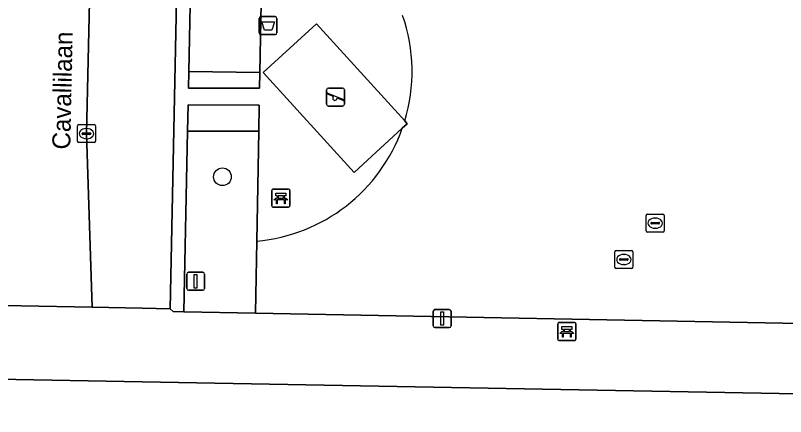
# Model space of a CAD drawing. Extents: x 159817 to 160765, y 380688 to 381638.
# Drawn here: x 160492.97 to 160535.69, y 381371.65 to 381393.92 of the extents above; entities that cross this region are included whole.
import ezdxf

# ---------------------------------------------------------------- set-up
doc = ezdxf.new("R2010")
doc.units = 0
for name, color, linetype in [('IMGEO_Afvalbak', 7, 'Continuous'), ('IMGEO_Bank', 7, 'Continuous'), ('IMGEO_Boom', 7, 'Continuous'), ('IMGEO_Brandkraan', 7, 'Continuous'), ('IMGEO_Groenvoorziening', 7, 'Continuous'), ('IMGEO_Kolk', 7, 'Continuous'), ('IMGEO_Lichtmast', 7, 'Continuous'), ('IMGEO_Openbare_ruimte_label', 7, 'Continuous'), ('IMGEO_Pand', 7, 'Continuous'), ('IMGEO_Parkeervlak_open', 7, 'Continuous'), ('IMGEO_Rijbaan_lokaal_open', 7, 'Continuous'), ('IMGEO_Rioolput', 7, 'Continuous'), ('IMGEO_Speelvoorziening', 7, 'Continuous'), ('IMGEO_Terreindeel_open', 7, 'Continuous'), ('IMGEO_Voetpad_open', 7, 'Continuous')]:
    doc.layers.add(name, color=color, linetype=linetype)

msp = doc.modelspace()

# ---------------------------------------------------------------- linework, layer by layer
at = {"layer": 'IMGEO_Afvalbak'}
for p, q in [((160506.585, 381393.853), (160507.375, 381393.853)), ((160507.375, 381393.853), (160506.585, 381393.853)), ((160506.485, 381392.953), (160506.485, 381393.753)), ((160506.485, 381393.753), (160506.485, 381392.953)), ((160507.475, 381393.753), (160507.475, 381392.953)), ((160507.475, 381392.953), (160507.475, 381393.753)), ((160507.375, 381392.853), (160506.585, 381392.853)), ((160506.585, 381392.853), (160507.375, 381392.853))]:
    msp.add_line(p, q, dxfattribs=at)
msp.add_lwpolyline([(160506.628, 381393.567), (160507.332, 381393.567), (160507.183, 381393.097), (160506.777, 381393.097), (160506.628, 381393.567)], dxfattribs=at)
for centre, start, end in [((160506.585, 381393.753), 90, 180), ((160506.585, 381393.753), 90, 180), ((160507.375, 381393.753), 0, 90), ((160507.375, 381393.753), 360, 90), ((160506.585, 381392.953), 180, 270), ((160506.585, 381392.953), 180, 270), ((160507.375, 381392.953), 270, 0), ((160507.375, 381392.953), 270, 0)]:
    msp.add_arc(centre, 0.1, start, end, dxfattribs=at)
at = {"layer": 'IMGEO_Bank'}
for p, q in [((160507.187, 381383.353), (160507.187, 381384.194)), ((160507.187, 381384.194), (160507.187, 381383.353)), ((160507.262, 381384.278), (160508.103, 381384.278)), ((160508.103, 381384.278), (160507.262, 381384.278)), ((160508.187, 381384.203), (160508.187, 381383.362)), ((160508.187, 381383.362), (160508.187, 381384.203)), ((160507.884, 381383.676), (160507.491, 381383.676)), ((160507.496, 381383.784), (160507.496, 381383.89)), ((160507.54, 381383.89), (160507.54, 381383.784)), ((160507.828, 381383.896), (160507.546, 381383.896)), ((160507.546, 381383.778), (160507.828, 381383.778)), ((160507.834, 381383.784), (160507.834, 381383.89)), ((160507.878, 381383.89), (160507.878, 381383.784)), ((160508.112, 381383.278), (160507.271, 381383.278)), ((160507.271, 381383.278), (160508.112, 381383.278)), ((160523.052, 381375.947), (160523.052, 381376.788)), ((160523.052, 381376.788), (160523.052, 381375.947)), ((160523.127, 381376.872), (160523.968, 381376.872)), ((160523.968, 381376.872), (160523.127, 381376.872)), ((160524.052, 381376.797), (160524.052, 381375.956)), ((160524.052, 381375.956), (160524.052, 381376.797)), ((160523.361, 381376.378), (160523.361, 381376.484)), ((160523.405, 381376.484), (160523.405, 381376.378)), ((160523.693, 381376.49), (160523.411, 381376.49)), ((160523.411, 381376.372), (160523.693, 381376.372)), ((160523.699, 381376.378), (160523.699, 381376.484)), ((160523.743, 381376.484), (160523.743, 381376.378)), ((160523.977, 381375.872), (160523.136, 381375.872)), ((160523.136, 381375.872), (160523.977, 381375.872)), ((160523.749, 381376.27), (160523.356, 381376.27))]:
    msp.add_line(p, q, dxfattribs=at)
for points in [[(160507.49, 381383.896), (160507.404, 381383.896), (160507.404, 381384.057), (160507.967, 381384.057), (160507.967, 381383.896), (160507.884, 381383.896)], [(160507.434, 381383.676), (160507.292, 381383.676), (160507.404, 381383.778), (160507.49, 381383.778)], [(160507.484, 381383.669), (160507.484, 381383.462), (160507.441, 381383.462), (160507.441, 381383.669)], [(160507.884, 381383.778), (160507.967, 381383.778), (160508.079, 381383.676), (160507.94, 381383.676)], [(160507.934, 381383.669), (160507.934, 381383.462), (160507.89, 381383.462), (160507.89, 381383.669)], [(160523.299, 381376.27), (160523.157, 381376.27), (160523.269, 381376.372), (160523.355, 381376.372)], [(160523.355, 381376.49), (160523.269, 381376.49), (160523.269, 381376.651), (160523.832, 381376.651), (160523.832, 381376.49), (160523.749, 381376.49)], [(160523.749, 381376.372), (160523.832, 381376.372), (160523.944, 381376.27), (160523.805, 381376.27)], [(160523.349, 381376.263), (160523.349, 381376.056), (160523.306, 381376.056), (160523.306, 381376.263)], [(160523.799, 381376.263), (160523.799, 381376.056), (160523.755, 381376.056), (160523.755, 381376.263)]]:
    msp.add_lwpolyline(points, dxfattribs=at)
for centre, radius, start, end in [((160507.265, 381384.2), 0.0779, 92.4484, 184.2845), ((160507.265, 381384.2), 0.0779, 92.4484, 184.2845), ((160508.109, 381384.2), 0.0779, 2.4484, 94.2845), ((160508.109, 381384.2), 0.0779, 2.4484, 94.2845), ((160507.434, 381383.669), 0.00671, 2.8957, 87.1043), ((160507.491, 381383.669), 0.00671, 92.8957, 177.1043), ((160507.489, 381383.889), 0.00671, 2.8957, 87.1043), ((160507.489, 381383.785), 0.00671, 272.8957, 357.1043), ((160507.546, 381383.889), 0.00671, 92.8957, 177.1043), ((160507.546, 381383.785), 0.00671, 182.8957, 267.1043), ((160507.828, 381383.889), 0.00671, 2.8957, 87.1043), ((160507.828, 381383.785), 0.00671, 272.8957, 357.1043), ((160507.885, 381383.889), 0.00671, 92.8957, 177.1043), ((160507.885, 381383.785), 0.00671, 182.8957, 267.1043), ((160507.883, 381383.669), 0.00671, 2.8957, 87.1043), ((160507.94, 381383.669), 0.00671, 92.8957, 177.1043), ((160507.265, 381383.356), 0.0779, 182.4484, 274.2845), ((160507.265, 381383.356), 0.0779, 182.4484, 274.2845), ((160508.109, 381383.356), 0.0779, 272.4484, 4.2845), ((160508.109, 381383.356), 0.0779, 272.4484, 4.2845), ((160523.13, 381376.794), 0.0779, 92.4484, 184.2845), ((160523.13, 381376.794), 0.0779, 92.4484, 184.2845), ((160523.974, 381376.794), 0.0779, 2.4484, 94.2845), ((160523.974, 381376.794), 0.0779, 2.4484, 94.2845), ((160523.354, 381376.483), 0.00671, 2.8957, 87.1043), ((160523.354, 381376.379), 0.00671, 272.8957, 357.1043), ((160523.411, 381376.483), 0.00671, 92.8957, 177.1043), ((160523.411, 381376.379), 0.00671, 182.8957, 267.1043), ((160523.693, 381376.483), 0.00671, 2.8957, 87.1043), ((160523.693, 381376.379), 0.00671, 272.8957, 357.1043), ((160523.75, 381376.483), 0.00671, 92.8957, 177.1043), ((160523.75, 381376.379), 0.00671, 182.8957, 267.1043), ((160523.13, 381375.95), 0.0779, 182.4484, 274.2845), ((160523.13, 381375.95), 0.0779, 182.4484, 274.2845), ((160523.299, 381376.263), 0.00671, 2.8957, 87.1043), ((160523.356, 381376.263), 0.00671, 92.8957, 177.1043), ((160523.748, 381376.263), 0.00671, 2.8957, 87.1043), ((160523.805, 381376.263), 0.00671, 92.8957, 177.1043), ((160523.974, 381375.95), 0.0779, 272.4484, 4.2845), ((160523.974, 381375.95), 0.0779, 272.4484, 4.2845)]:
    msp.add_arc(centre, radius, start, end, dxfattribs=at)
at = {"layer": 'IMGEO_Boom'}
msp.add_circle((160504.45, 381384.96), 0.489, dxfattribs=at)
at = {"layer": 'IMGEO_Brandkraan'}
for p, q in [((160526.218, 381379.942), (160526.218, 381380.794)), ((160526.293, 381380.868), (160527.145, 381380.868)), ((160526.706, 381380.648), (160526.731, 381380.648)), ((160527.219, 381380.794), (160527.219, 381379.942)), ((160526.477, 381380.362), (160526.477, 381380.374)), ((160526.915, 381380.325), (160526.517, 381380.325)), ((160526.52, 381380.411), (160526.918, 381380.411)), ((160526.961, 381380.374), (160526.961, 381380.362)), ((160527.145, 381379.868), (160526.293, 381379.868)), ((160526.729, 381380.088), (160526.704, 381380.088))]:
    msp.add_line(p, q, dxfattribs=at)
for points in [[(160526.218, 381379.942), (160526.218, 381380.794)], [(160526.293, 381380.868), (160527.145, 381380.868)], [(160527.219, 381380.794), (160527.219, 381379.942)], [(160527.145, 381379.868), (160526.293, 381379.868)]]:
    msp.add_lwpolyline(points, dxfattribs=at)
for centre, radius, start, end in [((160526.295, 381380.792), 0.0765, 91.552, 178.448), ((160526.295, 381380.792), 0.0765, 91.552, 178.448), ((160527.143, 381380.792), 0.0765, 1.552, 88.448), ((160527.143, 381380.792), 0.0765, 1.552, 88.448), ((160526.517, 381380.371), 0.0403, 85.8775, 175.7526), ((160526.514, 381380.361), 0.0366, 178.938, 274.7102), ((160526.918, 381380.368), 0.043, 264.8664, 352.4533), ((160526.922, 381380.373), 0.0386, 1.7309, 96.639), ((160526.295, 381379.944), 0.0765, 181.552, 268.448), ((160526.295, 381379.944), 0.0765, 181.552, 268.448), ((160527.143, 381379.944), 0.0765, 271.552, 358.448), ((160527.143, 381379.944), 0.0765, 271.552, 358.448)]:
    msp.add_arc(centre, radius, start, end, dxfattribs=at)
for centre, major_axis, ratio, start_param, end_param in [((160526.705, 381380.368), (-0.387, 0.002), 0.722429, 4.712389, 7.853982), ((160526.73, 381380.368), (-0.39, 0.002), 0.717154, 1.570796, 4.712389)]:
    msp.add_ellipse(centre, major_axis=major_axis, ratio=ratio, start_param=start_param, end_param=end_param, dxfattribs=at)
at = {"layer": 'IMGEO_Groenvoorziening'}
for points in [[(160506.946, 381412.941), (160507.013, 381416.485), (160503.106, 381416.582), (160502.586, 381390.809), (160506.53, 381390.753)], [(160506.53, 381390.753), (160502.586, 381390.809), (160502.567, 381389.877), (160506.514, 381389.877)], [(160506.496, 381388.932), (160502.548, 381388.946), (160502.519, 381387.5), (160506.469, 381387.485)], [(160506.469, 381387.485), (160502.519, 381387.5), (160502.317, 381377.457), (160506.278, 381377.391), (160506.355, 381381.387)]]:
    msp.add_lwpolyline(points, close=True, dxfattribs=at)
for points in [[(160506.355, 381381.387), (160506.278, 381377.391), (160537.472, 381376.795), (160539.74, 381415.846)], [(160514.56, 381388.057), (160514.7, 381387.903), (160514.426, 381387.65)]]:
    msp.add_lwpolyline(points, dxfattribs=at)
for centre, radius, start, end in [((160505.513, 381390.808), 9.456, 343.0893, 19.1983), ((160505.511, 381390.807), 9.457, 275.1196, 340.5024)]:
    msp.add_arc(centre, radius, start, end, dxfattribs=at)
at = {"layer": 'IMGEO_Kolk'}
for p, q in [((160496.481, 381387.854), (160497.333, 381387.854)), ((160496.406, 381386.928), (160496.406, 381387.78)), ((160496.894, 381387.634), (160496.919, 381387.634)), ((160497.407, 381387.78), (160497.407, 381386.928)), ((160496.665, 381387.348), (160496.665, 381387.36)), ((160497.103, 381387.311), (160496.705, 381387.311)), ((160496.708, 381387.397), (160497.106, 381387.397)), ((160496.917, 381387.074), (160496.892, 381387.074)), ((160497.149, 381387.36), (160497.149, 381387.348)), ((160497.333, 381386.854), (160496.481, 381386.854))]:
    msp.add_line(p, q, dxfattribs=at)
for points in [[(160496.481, 381387.854), (160497.333, 381387.854)], [(160496.406, 381386.928), (160496.406, 381387.78)], [(160497.407, 381387.78), (160497.407, 381386.928)], [(160497.333, 381386.854), (160496.481, 381386.854)]]:
    msp.add_lwpolyline(points, dxfattribs=at)
for centre, radius, start, end in [((160496.483, 381387.778), 0.0765, 91.552, 178.448), ((160496.483, 381387.778), 0.0765, 91.552, 178.448), ((160497.331, 381387.778), 0.0765, 1.552, 88.448), ((160497.331, 381387.778), 0.0765, 1.552, 88.448), ((160496.705, 381387.357), 0.0403, 85.8775, 175.7526), ((160496.702, 381387.347), 0.0366, 178.938, 274.7102), ((160497.106, 381387.354), 0.043, 264.8664, 352.4533), ((160497.11, 381387.359), 0.0386, 1.7309, 96.639), ((160496.483, 381386.93), 0.0765, 181.552, 268.448), ((160496.483, 381386.93), 0.0765, 181.552, 268.448), ((160497.331, 381386.93), 0.0765, 271.552, 358.448), ((160497.331, 381386.93), 0.0765, 271.552, 358.448)]:
    msp.add_arc(centre, radius, start, end, dxfattribs=at)
for centre, major_axis, ratio, start_param, end_param in [((160496.893, 381387.354), (-0.387, 0.002), 0.722429, 4.712389, 7.853982), ((160496.918, 381387.354), (-0.39, 0.002), 0.717154, 1.570796, 4.712389)]:
    msp.add_ellipse(centre, major_axis=major_axis, ratio=ratio, start_param=start_param, end_param=end_param, dxfattribs=at)
at = {"layer": 'IMGEO_Lichtmast'}
for p, q in [((160502.467, 381378.76), (160502.467, 381379.56)), ((160502.467, 381379.56), (160502.467, 381378.76)), ((160502.567, 381379.66), (160503.357, 381379.66)), ((160503.357, 381379.66), (160502.567, 381379.66)), ((160503.457, 381379.56), (160503.457, 381378.76)), ((160503.457, 381378.76), (160503.457, 381379.56)), ((160503.357, 381378.66), (160502.567, 381378.66)), ((160502.567, 381378.66), (160503.357, 381378.66)), ((160516.238, 381377.593), (160517.028, 381377.593)), ((160517.028, 381377.593), (160516.238, 381377.593)), ((160516.138, 381376.693), (160516.138, 381377.493)), ((160516.138, 381377.493), (160516.138, 381376.693)), ((160517.128, 381377.493), (160517.128, 381376.693)), ((160517.128, 381376.693), (160517.128, 381377.493)), ((160517.028, 381376.593), (160516.238, 381376.593)), ((160516.238, 381376.593), (160517.028, 381376.593))]:
    msp.add_line(p, q, dxfattribs=at)
for points in [[(160502.887, 381379.535), (160503.037, 381379.535), (160503.037, 381378.785), (160502.887, 381378.785), (160502.887, 381379.535)], [(160516.558, 381377.468), (160516.708, 381377.468), (160516.708, 381376.718), (160516.558, 381376.718), (160516.558, 381377.468)]]:
    msp.add_lwpolyline(points, dxfattribs=at)
for centre, start, end in [((160502.567, 381379.56), 90, 180), ((160502.567, 381379.56), 90, 180), ((160503.357, 381379.56), 0, 90), ((160503.357, 381379.56), 360, 90), ((160502.567, 381378.76), 180, 270), ((160502.567, 381378.76), 180, 270), ((160503.357, 381378.76), 270, 0), ((160503.357, 381378.76), 270, 0), ((160516.238, 381377.493), 90, 180), ((160516.238, 381377.493), 90, 180), ((160517.028, 381377.493), 0, 90), ((160517.028, 381377.493), 360, 90), ((160516.238, 381376.693), 180, 270), ((160516.238, 381376.693), 180, 270), ((160517.028, 381376.693), 270, 0), ((160517.028, 381376.693), 270, 0)]:
    msp.add_arc(centre, 0.1, start, end, dxfattribs=at)
at = {"layer": 'IMGEO_Pand'}
msp.add_lwpolyline([(160491.818, 381364.473), (160500, 381364.323), (160506.46, 381364.205), (160526.263, 381363.842), (160541.095, 381363.57), (160541.321, 381363.566), (160541.393, 381367.517), (160544.003, 381367.469), (160544.1, 381372.777), (160541.401, 381372.826), (160500, 381373.584), (160491.981, 381373.731)], dxfattribs=at)
at = {"layer": 'IMGEO_Parkeervlak_open'}
msp.add_lwpolyline([(160501.559, 381377.635), (160502.348, 381416.439), (160500, 381416.48), (160497.488, 381416.523), (160497.333, 381408.087), (160497.182, 381399.568), (160496.906, 381387.353), (160497.216, 381377.731), (160500, 381377.669)], close=True, dxfattribs=at)
at = {"layer": 'IMGEO_Rijbaan_lokaal_open'}
msp.add_lwpolyline([(160489.326, 381377.877), (160497.216, 381377.731), (160496.906, 381387.353), (160497.182, 381399.568), (160497.333, 381408.087)], dxfattribs=at)
at = {"layer": 'IMGEO_Rioolput'}
for p, q in [((160527.954, 381381.959), (160527.954, 381382.811)), ((160528.029, 381382.885), (160528.881, 381382.885)), ((160528.955, 381382.811), (160528.955, 381381.959)), ((160528.213, 381382.379), (160528.213, 381382.391)), ((160528.651, 381382.342), (160528.253, 381382.342)), ((160528.256, 381382.428), (160528.654, 381382.428)), ((160528.442, 381382.665), (160528.467, 381382.665)), ((160528.697, 381382.391), (160528.697, 381382.379)), ((160528.881, 381381.885), (160528.029, 381381.885)), ((160528.465, 381382.105), (160528.44, 381382.105))]:
    msp.add_line(p, q, dxfattribs=at)
for points in [[(160527.954, 381381.959), (160527.954, 381382.811)], [(160528.029, 381382.885), (160528.881, 381382.885)], [(160528.955, 381382.811), (160528.955, 381381.959)], [(160528.881, 381381.885), (160528.029, 381381.885)]]:
    msp.add_lwpolyline(points, dxfattribs=at)
for centre, radius, start, end in [((160528.031, 381382.809), 0.0765, 91.552, 178.448), ((160528.031, 381382.809), 0.0765, 91.552, 178.448), ((160528.879, 381382.809), 0.0765, 1.552, 88.448), ((160528.879, 381382.809), 0.0765, 1.552, 88.448), ((160528.253, 381382.388), 0.0403, 85.8775, 175.7526), ((160528.25, 381382.378), 0.0366, 178.938, 274.7102), ((160528.654, 381382.385), 0.043, 264.8664, 352.4533), ((160528.658, 381382.39), 0.0386, 1.7309, 96.639), ((160528.031, 381381.961), 0.0765, 181.552, 268.448), ((160528.031, 381381.961), 0.0765, 181.552, 268.448), ((160528.879, 381381.961), 0.0765, 271.552, 358.448), ((160528.879, 381381.961), 0.0765, 271.552, 358.448)]:
    msp.add_arc(centre, radius, start, end, dxfattribs=at)
for centre, major_axis, ratio, start_param, end_param in [((160528.441, 381382.385), (-0.387, 0.002), 0.722429, 4.712389, 7.853982), ((160528.466, 381382.385), (-0.39, 0.002), 0.717154, 1.570796, 4.712389)]:
    msp.add_ellipse(centre, major_axis=major_axis, ratio=ratio, start_param=start_param, end_param=end_param, dxfattribs=at)
at = {"layer": 'IMGEO_Speelvoorziening'}
for p, q in [((160510.225, 381388.983), (160510.225, 381389.783)), ((160510.225, 381389.783), (160510.225, 381388.983)), ((160510.608, 381389.411), (160510.269, 381389.548)), ((160510.294, 381389.608), (160511.17, 381389.255)), ((160510.325, 381389.883), (160511.115, 381389.883)), ((160511.115, 381389.883), (160510.325, 381389.883)), ((160511.215, 381389.783), (160511.215, 381388.983)), ((160511.215, 381388.983), (160511.215, 381389.783)), ((160511.146, 381389.195), (160510.806, 381389.332)), ((160511.115, 381388.883), (160510.325, 381388.883)), ((160510.325, 381388.883), (160511.115, 381388.883))]:
    msp.add_line(p, q, dxfattribs=at)
for centre, radius, start, end in [((160510.325, 381389.783), 0.1, 90, 180), ((160510.325, 381389.783), 0.1, 90, 180), ((160510.282, 381389.578), 0.0327, 68.078, 248.078), ((160511.115, 381389.783), 0.1, 0, 90), ((160511.115, 381389.783), 0.1, 360, 90), ((160510.687, 381389.321), 0.12, 130.9928, 5.1632), ((160511.158, 381389.225), 0.0327, 248.078, 68.078), ((160510.325, 381388.983), 0.1, 180, 270), ((160510.325, 381388.983), 0.1, 180, 270), ((160511.115, 381388.983), 0.1, 270, 0), ((160511.115, 381388.983), 0.1, 270, 0)]:
    msp.add_arc(centre, radius, start, end, dxfattribs=at)
at = {"layer": 'IMGEO_Terreindeel_open'}
msp.add_lwpolyline([(160509.663, 381393.456), (160506.712, 381390.755), (160511.761, 381385.191), (160514.426, 381387.65), (160514.7, 381387.903), (160514.56, 381388.057)], close=True, dxfattribs=at)
at = {"layer": 'IMGEO_Voetpad_open'}
for points in [[(160485.616, 381376.636), (160481.829, 381373.839), (160491.981, 381373.731), (160500, 381373.584), (160541.401, 381372.826), (160542.243, 381389.253), (160541.843, 381389.269), (160542.549, 381401.214), (160542.956, 381401.185), (160544.034, 381419.845), (160528.341, 381420.173), (160528.394, 381417.474), (160502.063, 381417.978), (160502.124, 381420.722)], [(160489.888, 381416.643), (160497.488, 381416.523), (160500, 381416.48), (160502.348, 381416.439), (160502.492, 381416.563), (160503.106, 381416.582), (160507.013, 381416.485), (160539.74, 381415.846), (160537.472, 381376.795), (160506.278, 381377.391), (160502.317, 381377.457), (160501.712, 381377.483), (160501.559, 381377.635), (160500, 381377.669), (160497.216, 381377.731), (160489.326, 381377.877)], [(160503.106, 381416.582), (160502.492, 381416.563), (160502.348, 381416.439), (160501.559, 381377.635), (160501.712, 381377.483), (160502.317, 381377.457), (160502.519, 381387.5), (160502.548, 381388.946), (160506.496, 381388.932), (160506.469, 381387.485), (160506.355, 381381.387)], [(160506.946, 381412.941), (160506.53, 381390.753), (160506.514, 381389.877), (160502.567, 381389.877), (160502.586, 381390.809), (160503.106, 381416.582)], [(160514.426, 381387.65), (160511.761, 381385.191), (160506.712, 381390.755), (160509.663, 381393.456), (160514.56, 381388.057)]]:
    msp.add_lwpolyline(points, dxfattribs=at)
for centre, radius, start, end in [((160505.513, 381390.808), 9.456, 343.0893, 19.1983), ((160505.511, 381390.807), 9.457, 275.1196, 340.5024)]:
    msp.add_arc(centre, radius, start, end, dxfattribs=at)

# ---------------------------------------------------------------- texts
at = {"layer": 'IMGEO_Openbare_ruimte_label'}
msp.add_text('Cavallilaan', height=1, rotation=88.797, dxfattribs=at).set_placement((160496.007, 381386.468))

doc.saveas('drawing.dxf')
